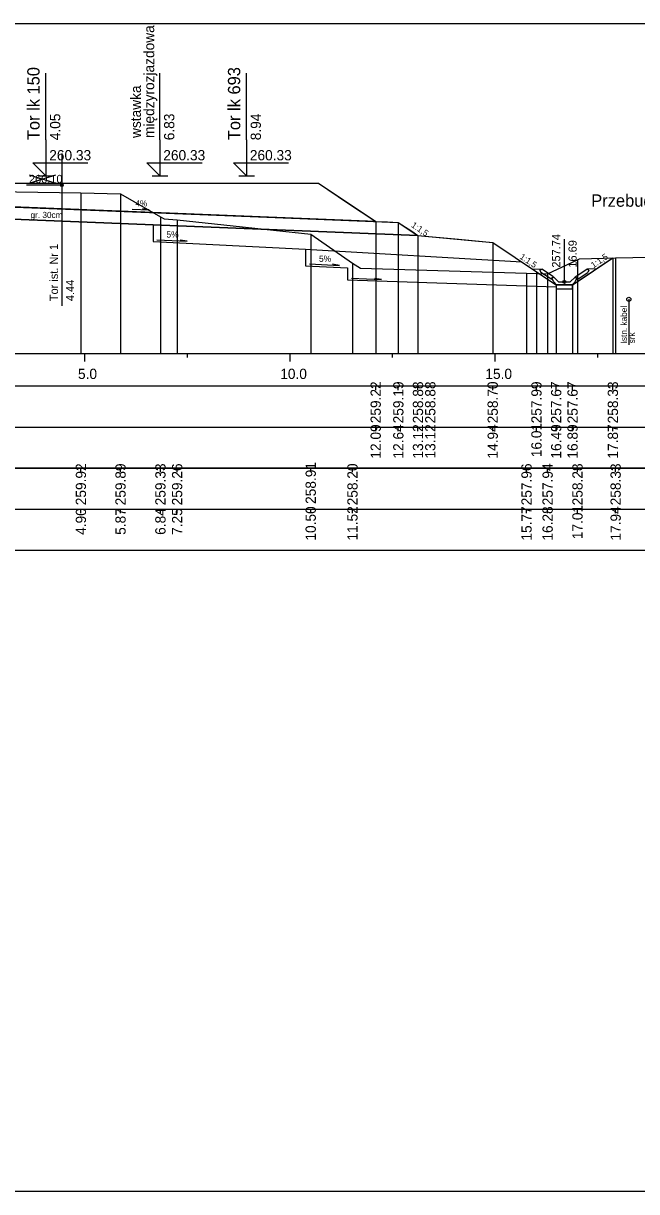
# Model space of a CAD drawing. Extents: x 6516023 to 6560129, y 5513077 to 5529206.
# Drawn here: x 6516768.71 to 6516783.66, y 5514484.66 to 5514513.16 of the extents above; entities that cross this region are included whole.
import ezdxf

# ---------------------------------------------------------------- set-up
doc = ezdxf.new("R2010")
doc.units = 0
for name, color, linetype in [('IR_default', 7, 'Continuous'), ('TOR_PRZEK_P-inne branze', 7, 'Continuous'), ('TOR_PRZEK_P-kable', 7, 'Continuous'), ('TOR_PRZEK_P-komponent', 7, 'Continuous'), ('TOR_PRZEK_P-odwodnienie', 7, 'Continuous'), ('TOR_PRZEK_P-opisy', 7, 'Continuous'), ('TOR_PRZEK_P-schodkowanie+wymiana', 7, 'Continuous'), ('TOR_PRZEK_P-tabelka istniejace', 7, 'Continuous'), ('TOR_PRZEK_P-tabelka projektowane', 7, 'Continuous'), ('TOR_PRZEK_P-teren istniejacy', 7, 'Continuous'), ('TOR_PRZEK_P-tory istniejace', 7, 'Continuous'), ('TOR_PRZEK_P-tory projektowane', 7, 'Continuous'), ('TOR_PRZEK_P-uklad odniesienia', 7, 'Continuous'), ('TOR_PRZEK_P-warstwa ochronna I', 7, 'Continuous'), ('TOR_PRZEK_P-warstwa ochronna II', 7, 'Continuous'), ('TOR_PS_T-skarpy projektowane', 7, 'Continuous'), ('TOR_RAMKI-ramka+tabelka 1', 7, 'Continuous')]:
    doc.layers.add(name, color=color, linetype=linetype)

msp = doc.modelspace()

# ---------------------------------------------------------------- linework, layer by layer
at = {"layer": 'IR_default'}
msp.add_lwpolyline([(6516768.371, 5514509.255), (6516769.263, 5514509.255), (6516770.121, 5514509.255), (6516771.013, 5514509.255), (6516771.667, 5514509.255), (6516772.403, 5514509.255), (6516774.188, 5514509.255), (6516775.903, 5514509.255), (6516776.612, 5514508.782), (6516777.301, 5514508.323), (6516777.586, 5514508.312), (6516777.853, 5514508.301), (6516778.179, 5514508.084), (6516778.332, 5514507.982), (6516779.322, 5514507.888), (6516780.153, 5514507.809), (6516780.701, 5514507.444), (6516781.22, 5514507.098), (6516781.465, 5514506.935), (6516781.7, 5514506.778), (6516781.904, 5514506.778), (6516782.1, 5514506.778), (6516782.483, 5514507.033), (6516782.85, 5514507.278), (6516783.083, 5514507.433)], dxfattribs=at)
at = {"layer": 'TOR_PRZEK_P-kable'}
msp.add_line((6516783.471, 5514506.424), (6516783.471, 5514505.314), dxfattribs=at)
msp.add_circle((6516783.471, 5514506.424), 0.05, dxfattribs=at)
at = {"layer": 'TOR_PRZEK_P-komponent'}
for points in [[(6516758.963, 5514509.255), (6516760.713, 5514509.255), (6516759.659, 5514509.255), (6516762.463, 5514509.255), (6516763.463, 5514509.255), (6516765.213, 5514509.255), (6516766.963, 5514509.255), (6516767.513, 5514509.255), (6516769.263, 5514509.255), (6516771.013, 5514509.255), (6516772.403, 5514509.255), (6516775.903, 5514509.255), (6516777.301, 5514508.323), (6516767.238, 5514508.726), (6516757.591, 5514508.34)], [(6516757.013, 5514508.317), (6516767.238, 5514508.726), (6516777.853, 5514508.301), (6516778.332, 5514507.982), (6516767.238, 5514508.426), (6516756.534, 5514507.998)]]:
    msp.add_lwpolyline(points, close=True, dxfattribs=at)
at = {"layer": 'TOR_PRZEK_P-odwodnienie'}
for p, q in [((6516781.9, 5514506.848), (6516781.9, 5514507.892)), ((6516781.591, 5514506.907), (6516781.33, 5514507.081)), ((6516781.636, 5514506.973), (6516781.355, 5514507.16)), ((6516781.603, 5514506.924), (6516781.591, 5514506.907)), ((6516781.593, 5514506.943), (6516781.64, 5514506.967)), ((6516781.636, 5514506.973), (6516781.627, 5514506.961)), ((6516781.76, 5514506.848), (6516781.64, 5514506.967)), ((6516782.04, 5514506.848), (6516782.16, 5514506.967)), ((6516782.16, 5514506.967), (6516782.208, 5514506.943)), ((6516782.165, 5514506.973), (6516782.445, 5514507.16)), ((6516782.165, 5514506.973), (6516782.173, 5514506.961)), ((6516782.198, 5514506.924), (6516782.209, 5514506.907)), ((6516782.209, 5514506.907), (6516782.471, 5514507.081)), ((6516781.71, 5514506.778), (6516782.09, 5514506.778)), ((6516781.76, 5514506.848), (6516782.04, 5514506.848))]:
    msp.add_line(p, q, dxfattribs=at)
for points in [[(6516781.109, 5514507.172), (6516781.355, 5514507.16)], [(6516781.305, 5514507.134), (6516781.355, 5514507.16)], [(6516781.305, 5514507.134), (6516781.33, 5514507.081)], [(6516781.627, 5514506.961), (6516781.592, 5514506.942)], [(6516781.592, 5514506.942), (6516781.603, 5514506.924)], [(6516781.64, 5514506.848), (6516781.593, 5514506.943)], [(6516782.16, 5514506.848), (6516782.208, 5514506.943)], [(6516782.173, 5514506.961), (6516782.209, 5514506.942)], [(6516782.209, 5514506.942), (6516782.198, 5514506.924)], [(6516782.692, 5514507.172), (6516782.445, 5514507.16)], [(6516782.496, 5514507.134), (6516782.445, 5514507.16)], [(6516782.496, 5514507.134), (6516782.471, 5514507.081)], [(6516781.71, 5514506.778), (6516781.64, 5514506.848)], [(6516781.7, 5514506.778), (6516781.7, 5514506.778), (6516781.7, 5514506.778), (6516781.7, 5514506.777), (6516781.7, 5514506.778), (6516781.701, 5514506.777), (6516781.7, 5514506.778), (6516781.701, 5514506.778)], [(6516782.1, 5514506.778), (6516781.7, 5514506.778), (6516781.7, 5514506.678), (6516782.1, 5514506.678), (6516782.1, 5514506.778)], [(6516782.09, 5514506.778), (6516782.16, 5514506.848)], [(6516782.1, 5514506.778), (6516782.1, 5514506.778), (6516782.1, 5514506.778), (6516782.1, 5514506.777), (6516782.1, 5514506.778), (6516782.101, 5514506.777), (6516782.1, 5514506.778), (6516782.101, 5514506.778)]]:
    msp.add_lwpolyline(points, dxfattribs=at)
msp.add_circle((6516781.9, 5514506.848), 0.035, dxfattribs=at)
at = {"layer": 'TOR_PRZEK_P-opisy'}
msp.add_lwpolyline([(6516771.364, 5514508.625), (6516771.782, 5514508.606), (6516771.614, 5514508.634)], dxfattribs=at)
at = {"layer": 'TOR_PRZEK_P-schodkowanie+wymiana'}
for p, q in [((6516771.875, 5514508.24), (6516771.875, 5514507.834)), ((6516771.875, 5514507.834), (6516775.593, 5514507.648)), ((6516775.593, 5514507.648), (6516775.593, 5514507.242)), ((6516775.593, 5514507.648), (6516780.863, 5514507.336)), ((6516775.593, 5514507.242), (6516776.615, 5514507.191)), ((6516776.615, 5514507.191), (6516776.615, 5514506.9)), ((6516776.615, 5514506.9), (6516781.7, 5514506.728))]:
    msp.add_line(p, q, dxfattribs=at)
at = {"layer": 'TOR_PRZEK_P-tabelka istniejace'}
for p, q in [((6516770.115, 5514502.206), (6516770.115, 5514502.306)), ((6516771.081, 5514502.206), (6516771.081, 5514502.306)), ((6516772.053, 5514502.206), (6516772.053, 5514502.306)), ((6516772.46, 5514502.206), (6516772.46, 5514502.306)), ((6516775.717, 5514502.206), (6516775.717, 5514502.306)), ((6516776.735, 5514502.206), (6516776.735, 5514502.306)), ((6516780.978, 5514502.206), (6516780.978, 5514502.306)), ((6516781.492, 5514502.206), (6516781.492, 5514502.306)), ((6516782.22, 5514502.206), (6516782.22, 5514502.306)), ((6516783.15, 5514502.206), (6516783.15, 5514502.306)), ((6516724.163, 5514501.306), (6516807.963, 5514501.306)), ((6516770.115, 5514501.206), (6516770.115, 5514501.306)), ((6516771.081, 5514501.206), (6516771.081, 5514501.306)), ((6516772.053, 5514501.206), (6516772.053, 5514501.306)), ((6516772.46, 5514501.206), (6516772.46, 5514501.306)), ((6516775.717, 5514501.206), (6516775.717, 5514501.306)), ((6516776.735, 5514501.206), (6516776.735, 5514501.306)), ((6516780.978, 5514501.206), (6516780.978, 5514501.306)), ((6516781.492, 5514501.206), (6516781.492, 5514501.306)), ((6516782.22, 5514501.206), (6516782.22, 5514501.306)), ((6516783.15, 5514501.206), (6516783.15, 5514501.306))]:
    msp.add_line(p, q, dxfattribs=at)
for points in [[(6516770.115, 5514509.023), (6516770.115, 5514505.306), (6516770.115, 5514505.176), (6516770.115, 5514505.106)], [(6516771.081, 5514509), (6516771.081, 5514505.306), (6516771.081, 5514505.176), (6516771.081, 5514505.106)], [(6516772.053, 5514508.433), (6516772.053, 5514505.306), (6516772.053, 5514505.176), (6516772.053, 5514505.106)], [(6516772.46, 5514508.362), (6516772.46, 5514505.306), (6516772.46, 5514505.176), (6516772.46, 5514505.106)], [(6516775.717, 5514508.017), (6516775.717, 5514505.306), (6516775.717, 5514505.176), (6516775.717, 5514505.106)], [(6516776.735, 5514507.306), (6516776.735, 5514505.306), (6516776.735, 5514505.176), (6516776.735, 5514505.106)], [(6516782.22, 5514507.39), (6516782.22, 5514505.306), (6516782.22, 5514505.176), (6516782.22, 5514505.106)], [(6516783.15, 5514507.434), (6516783.15, 5514505.306), (6516783.15, 5514505.176), (6516783.15, 5514505.106)], [(6516780.978, 5514507.063), (6516780.978, 5514505.306), (6516780.978, 5514505.176), (6516780.978, 5514505.106)], [(6516781.492, 5514507.046), (6516781.492, 5514505.306), (6516781.492, 5514505.176), (6516781.492, 5514505.106)]]:
    msp.add_lwpolyline(points, dxfattribs=at)
msp.add_lwpolyline([(6516724.163, 5514502.306), (6516724.163, 5514500.306), (6516807.963, 5514500.306), (6516807.963, 5514502.306)], close=True, dxfattribs=at)
at = {"layer": 'TOR_PRZEK_P-tabelka projektowane'}
for p, q in [((6516777.301, 5514504.206), (6516777.301, 5514504.306)), ((6516777.853, 5514504.206), (6516777.853, 5514504.306)), ((6516778.332, 5514504.206), (6516778.332, 5514504.306)), ((6516780.153, 5514504.206), (6516780.153, 5514504.306)), ((6516781.22, 5514504.206), (6516781.22, 5514504.306)), ((6516781.7, 5514504.206), (6516781.7, 5514504.306)), ((6516782.1, 5514504.206), (6516782.1, 5514504.306)), ((6516783.083, 5514504.206), (6516783.083, 5514504.306)), ((6516724.163, 5514503.306), (6516807.963, 5514503.306)), ((6516777.301, 5514503.206), (6516777.301, 5514503.306)), ((6516777.853, 5514503.206), (6516777.853, 5514503.306)), ((6516778.332, 5514503.206), (6516778.332, 5514503.306)), ((6516780.153, 5514503.206), (6516780.153, 5514503.306)), ((6516781.22, 5514503.206), (6516781.22, 5514503.306)), ((6516781.7, 5514503.206), (6516781.7, 5514503.306)), ((6516782.1, 5514503.206), (6516782.1, 5514503.306)), ((6516783.083, 5514503.206), (6516783.083, 5514503.306))]:
    msp.add_line(p, q, dxfattribs=at)
for points in [[(6516777.301, 5514508.323), (6516777.301, 5514505.306), (6516777.301, 5514505.176), (6516777.301, 5514505.106)], [(6516777.853, 5514508.301), (6516777.853, 5514505.306), (6516777.853, 5514505.176), (6516777.853, 5514505.106)], [(6516778.332, 5514507.982), (6516778.332, 5514505.306), (6516778.332, 5514505.176), (6516778.332, 5514505.106)], [(6516780.153, 5514507.809), (6516780.153, 5514505.306), (6516780.153, 5514505.176), (6516780.153, 5514505.106)], [(6516783.083, 5514507.433), (6516783.083, 5514505.306), (6516783.083, 5514505.176), (6516783.083, 5514505.106)], [(6516781.22, 5514507.098), (6516781.22, 5514505.306), (6516781.22, 5514505.176), (6516781.22, 5514505.106)], [(6516781.7, 5514506.778), (6516781.7, 5514505.306), (6516781.7, 5514505.176), (6516781.7, 5514505.106)], [(6516782.1, 5514506.778), (6516782.1, 5514505.306), (6516782.1, 5514505.176), (6516782.1, 5514505.106)]]:
    msp.add_lwpolyline(points, dxfattribs=at)
msp.add_lwpolyline([(6516724.163, 5514504.306), (6516724.163, 5514502.306), (6516807.963, 5514502.306), (6516807.963, 5514504.306)], close=True, dxfattribs=at)
at = {"layer": 'TOR_PRZEK_P-teren istniejacy'}
msp.add_lwpolyline([(6516760.148, 5514509.18), (6516770.115, 5514509.023), (6516771.081, 5514509), (6516772.053, 5514508.433), (6516772.142, 5514508.388), (6516772.46, 5514508.362), (6516775.717, 5514508.017), (6516776.735, 5514507.306), (6516776.927, 5514507.186), (6516780.978, 5514507.063), (6516781.492, 5514507.046), (6516782.22, 5514507.39), (6516782.268, 5514507.413), (6516783.15, 5514507.434), (6516783.988, 5514507.456)], dxfattribs=at)
at = {"layer": 'TOR_PRZEK_P-tory istniejace'}
for p, q in [((6516769.65, 5514509.985), (6516769.65, 5514506.265)), ((6516768.85, 5514509.257), (6516769.502, 5514509.46)), ((6516768.85, 5514509.46), (6516769.502, 5514509.257)), ((6516769.65, 5514509.21), (6516768.785, 5514509.21))]:
    msp.add_line(p, q, dxfattribs=at)
msp.add_circle((6516769.65, 5514509.21), 0.035, dxfattribs=at)
at = {"layer": 'TOR_PRZEK_P-tory projektowane'}
for p, q in [((6516769.263, 5514510.313), (6516769.263, 5514511.945)), ((6516772.043, 5514510.313), (6516772.043, 5514511.945)), ((6516774.153, 5514510.312), (6516774.153, 5514511.944)), ((6516769.263, 5514510.313), (6516769.263, 5514509.435)), ((6516772.043, 5514510.313), (6516772.043, 5514509.435)), ((6516774.153, 5514510.312), (6516774.153, 5514509.435)), ((6516769.263, 5514509.435), (6516768.944, 5514509.755)), ((6516768.944, 5514509.755), (6516770.288, 5514509.755)), ((6516772.043, 5514509.435), (6516771.724, 5514509.755)), ((6516771.724, 5514509.755), (6516773.068, 5514509.755)), ((6516774.153, 5514509.435), (6516773.834, 5514509.754)), ((6516773.834, 5514509.754), (6516775.178, 5514509.754)), ((6516769.071, 5514509.435), (6516769.455, 5514509.435)), ((6516771.851, 5514509.435), (6516772.235, 5514509.435)), ((6516773.962, 5514509.435), (6516774.345, 5514509.435))]:
    msp.add_line(p, q, dxfattribs=at)
at = {"layer": 'TOR_PRZEK_P-uklad odniesienia'}
for p, q in [((6516727.963, 5514505.106), (6516807.963, 5514505.106)), ((6516770.213, 5514504.906), (6516770.213, 5514505.106)), ((6516772.713, 5514505.006), (6516772.713, 5514505.106)), ((6516775.213, 5514504.906), (6516775.213, 5514505.106)), ((6516777.713, 5514505.006), (6516777.713, 5514505.106)), ((6516780.213, 5514504.906), (6516780.213, 5514505.106)), ((6516782.713, 5514505.006), (6516782.713, 5514505.106))]:
    msp.add_line(p, q, dxfattribs=at)
at = {"layer": 'TOR_PRZEK_P-warstwa ochronna I'}
msp.add_lwpolyline([(6516756.534, 5514507.998), (6516767.238, 5514508.426), (6516778.332, 5514507.982)], dxfattribs=at)
at = {"layer": 'TOR_PRZEK_P-warstwa ochronna II'}
msp.add_lwpolyline([(6516746.645, 5514507.84), (6516747.791, 5514507.863), (6516749.2, 5514506.923), (6516749.6, 5514506.923), (6516750.005, 5514507.193), (6516750.713, 5514507.665), (6516756.534, 5514507.998), (6516757.013, 5514508.317), (6516757.591, 5514508.34), (6516765.963, 5514508.675), (6516767.238, 5514508.726), (6516768.513, 5514508.675), (6516777.301, 5514508.323), (6516777.853, 5514508.301), (6516778.332, 5514507.982), (6516780.153, 5514507.809), (6516781.22, 5514507.098), (6516781.7, 5514506.778), (6516782.1, 5514506.778), (6516783.083, 5514507.433)], dxfattribs=at)
at = {"layer": 'TOR_PS_T-skarpy projektowane'}
for points in [[(6516771.968, 5514507.879), (6516772.703, 5514507.839), (6516772.531, 5514507.87)], [(6516775.686, 5514507.287), (6516776.421, 5514507.247), (6516776.248, 5514507.278)], [(6516776.709, 5514506.944), (6516777.444, 5514506.905), (6516777.271, 5514506.935)]]:
    msp.add_lwpolyline(points, dxfattribs=at)
at = {"layer": 'TOR_RAMKI-ramka+tabelka 1'}
msp.add_lwpolyline([(6516634.513, 5514513.156), (6516882.013, 5514513.156), (6516882.013, 5514484.656), (6516634.513, 5514484.656)], close=True, dxfattribs=at)

# ---------------------------------------------------------------- texts
at = {"layer": 'TOR_PRZEK_P-inne branze'}
msp.add_text('Przebudowa i budowa układu drogowego', height=0.3, dxfattribs=at).set_placement((6516782.556, 5514508.683))
at = {"layer": 'TOR_PRZEK_P-kable'}
for s, height, p in [('Istn. kabel', 0.14999, (6516783.426, 5514505.35)), ('srk', 0.15, (6516783.62, 5514505.35))]:
    msp.add_text(s, height=height, rotation=90.0511, dxfattribs=at).set_placement(p)
at = {"layer": 'TOR_PRZEK_P-odwodnienie'}
for s, p in [('257.74', (6516781.8, 5514507.198)), ('16.69', (6516782.2, 5514507.198))]:
    msp.add_text(s, height=0.2, rotation=90, dxfattribs=at).set_placement(p)
at = {"layer": 'TOR_PRZEK_P-opisy'}
for s, rotation, p in [('4%', 359.8485, (6516771.443, 5514508.691)), ('1:1,5', 325.9299, (6516778.154, 5514508.201)), ('1:1,5', 325.9299, (6516780.798, 5514507.429)), ('1:1,5', 34.0701, (6516782.61, 5514507.178))]:
    msp.add_text(s, height=0.15, rotation=rotation, dxfattribs=at).set_placement(p)
at = {"layer": 'TOR_PRZEK_P-tabelka istniejace'}
for s, p in [('259.92', (6516770.24, 5514501.4)), ('259.89', (6516771.206, 5514501.398)), ('259.33', (6516772.178, 5514501.398)), ('259.26', (6516772.585, 5514501.398)), ('258.91', (6516775.842, 5514501.433)), ('258.20', (6516776.86, 5514501.398)), ('257.96', (6516781.103, 5514501.398)), ('257.94', (6516781.617, 5514501.399)), ('258.28', (6516782.345, 5514501.398)), ('258.33', (6516783.275, 5514501.398)), ('4.90', (6516770.24, 5514500.678)), ('5.87', (6516771.206, 5514500.678)), ('6.84', (6516772.178, 5514500.678)), ('7.25', (6516772.585, 5514500.677)), ('10.50', (6516775.842, 5514500.538)), ('11.52', (6516776.86, 5514500.54)), ('15.77', (6516781.103, 5514500.538)), ('16.28', (6516781.617, 5514500.538)), ('17.01', (6516782.345, 5514500.573)), ('17.94', (6516783.275, 5514500.539))]:
    msp.add_text(s, height=0.25, rotation=90, dxfattribs=at).set_placement(p)
at = {"layer": 'TOR_PRZEK_P-tabelka projektowane'}
for s, p in [('259.22', (6516777.426, 5514503.4)), ('259.19', (6516777.978, 5514503.398)), ('258.88', (6516778.457, 5514503.398)), ('258.88', (6516778.757, 5514503.398)), ('258.70', (6516780.278, 5514503.398)), ('257.99', (6516781.345, 5514503.398)), ('257.67', (6516781.825, 5514503.398)), ('257.67', (6516782.225, 5514503.398)), ('258.33', (6516783.208, 5514503.398)), ('12.09', (6516777.426, 5514502.538)), ('12.64', (6516777.978, 5514502.539)), ('13.12', (6516778.457, 5514502.54)), ('13.12', (6516778.757, 5514502.54)), ('14.94', (6516780.278, 5514502.539)), ('16.01', (6516781.345, 5514502.573)), ('16.49', (6516781.825, 5514502.538)), ('16.89', (6516782.225, 5514502.538)), ('17.87', (6516783.208, 5514502.538))]:
    msp.add_text(s, height=0.25, rotation=90, dxfattribs=at).set_placement(p)
at = {"layer": 'TOR_PRZEK_P-tory istniejace'}
msp.add_text('260.10', height=0.2, dxfattribs=at).set_placement((6516768.85, 5514509.26))
for s, rotation, p in [('Tor ist. Nr 1', 90.0511, (6516769.556, 5514506.38)), ('4.44', 90, (6516769.95, 5514506.38))]:
    msp.add_text(s, height=0.2, rotation=rotation, dxfattribs=at).set_placement(p)
at = {"layer": 'TOR_PRZEK_P-tory projektowane'}
for s, height, p in [('międzyrozjazdowa', 0.25, (6516771.902, 5514510.36)), ('Tor lk 150', 0.3, (6516769.108, 5514510.307)), ('Tor lk 693', 0.3, (6516773.999, 5514510.306)), ('wstawka', 0.25, (6516771.578, 5514510.36)), ('4.05', 0.25, (6516769.613, 5514510.305)), ('6.83', 0.25, (6516772.393, 5514510.305)), ('8.94', 0.25, (6516774.503, 5514510.305))]:
    msp.add_text(s, height=height, rotation=90, dxfattribs=at).set_placement(p)
for p in [(6516769.343, 5514509.815), (6516772.123, 5514509.815), (6516774.233, 5514509.815)]:
    msp.add_text('260.33', height=0.25, dxfattribs=at).set_placement(p)
at = {"layer": 'TOR_PRZEK_P-uklad odniesienia'}
for s, p in [('5.0', (6516770.044, 5514504.481)), ('10.0', (6516774.974, 5514504.481)), ('15.0', (6516779.974, 5514504.481))]:
    msp.add_text(s, height=0.25, dxfattribs=at).set_placement(p)
at = {"layer": 'TOR_PRZEK_P-warstwa ochronna I'}
msp.add_text('gr. 30cm', height=0.15, dxfattribs=at).set_placement((6516768.887, 5514508.407))
at = {"layer": 'TOR_PS_T-skarpy projektowane'}
for p in [(6516772.2, 5514507.93), (6516775.918, 5514507.338)]:
    msp.add_text('5%', height=0.1545, dxfattribs=at).set_placement(p)

doc.saveas('drawing.dxf')
